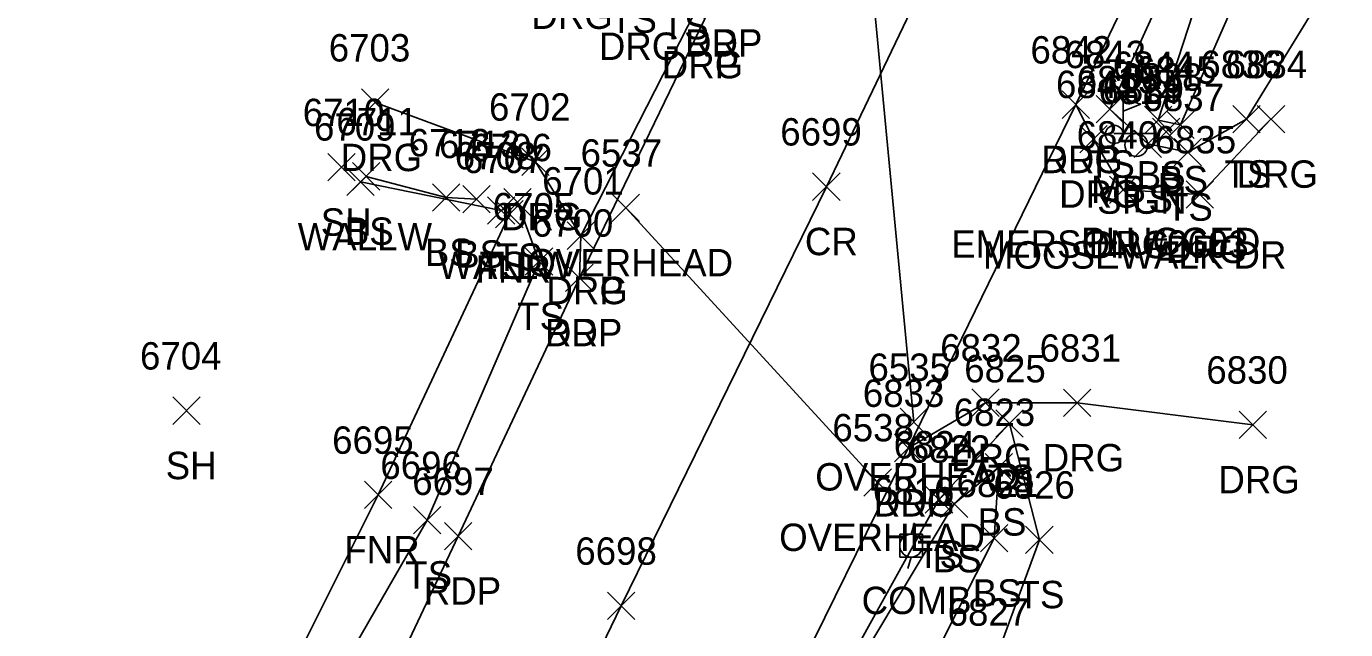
# Model space of a CAD drawing. Extents: x 1611797 to 1633212, y 298978 to 305475.
# Drawn here: x 1623651.2 to 1623747.5, y 303703.3 to 303747.3 of the extents above; entities that cross this region are included whole.
import ezdxf

# ---------------------------------------------------------------- set-up
doc = ezdxf.new("R2010")
doc.units = 0
for name, color, linetype in [('D_A', 7, 'Continuous'), ('D_C', 7, 'Continuous'), ('D_I', 7, 'Continuous'), ('D_TIC', 7, 'Continuous'), ('L_A', 7, 'Continuous'), ('L_C', 7, 'Continuous'), ('L_I', 7, 'Continuous'), ('L_TIC', 7, 'Continuous'), ('LELB', 7, 'Continuous'), ('LFNC', 7, 'Continuous'), ('LMB', 7, 'Continuous'), ('LW', 7, 'Continuous'), ('P_A', 7, 'Continuous'), ('P_I', 7, 'Continuous'), ('P_TIC', 7, 'Continuous'), ('PET', 7, 'Continuous'), ('PRC', 7, 'Continuous'), ('R_A', 7, 'Continuous'), ('R_I', 7, 'Continuous'), ('R_TIC', 7, 'Continuous'), ('RDG', 7, 'Continuous'), ('RDP', 7, 'Continuous'), ('S_A', 7, 'Continuous'), ('S_C', 7, 'Continuous'), ('S_I', 7, 'Continuous'), ('SSGN', 7, 'Continuous'), ('U_A', 7, 'Continuous'), ('U_I', 7, 'Continuous'), ('U_TIC', 7, 'Continuous'), ('UCO', 7, 'Continuous'), ('UP', 7, 'Continuous')]:
    doc.layers.add(name, color=color, linetype=linetype)

msp = doc.modelspace()

# ---------------------------------------------------------------- linework, layer by layer
at = {"layer": 'D_TIC'}
for points in [[(1623733.378, 303738.616), (1623735.378, 303740.616)], [(1623735.378, 303738.616), (1623733.378, 303740.616)]]:
    msp.add_lwpolyline(points, dxfattribs=at)
at = {"layer": 'L_TIC'}
for points in [[(1623729.262, 303740.258), (1623731.262, 303742.258)], [(1623731.262, 303740.258), (1623729.262, 303742.258)], [(1623732.783, 303739.474), (1623734.783, 303741.474)], [(1623734.783, 303739.474), (1623732.783, 303741.474)], [(1623732.783, 303739.474), (1623734.783, 303741.474)], [(1623734.783, 303739.474), (1623732.783, 303741.474)], [(1623734.413, 303739.123), (1623736.413, 303741.123)], [(1623736.413, 303739.123), (1623734.413, 303741.123)], [(1623739.225, 303739.541), (1623741.225, 303741.541)], [(1623741.225, 303739.541), (1623739.225, 303741.541)], [(1623739.225, 303739.541), (1623741.225, 303741.541)], [(1623741.225, 303739.541), (1623739.225, 303741.541)], [(1623732.037, 303737.734), (1623734.037, 303739.734)], [(1623734.037, 303737.734), (1623732.037, 303739.734)], [(1623734.951, 303737.125), (1623736.951, 303739.125)], [(1623736.951, 303737.125), (1623734.951, 303739.125)], [(1623673.199, 303736.029), (1623675.199, 303738.029)], [(1623675.199, 303736.029), (1623673.199, 303738.029)], [(1623674.586, 303734.971), (1623676.586, 303736.971)], [(1623676.586, 303734.971), (1623674.586, 303736.971)], [(1623674.999, 303735.363), (1623676.999, 303737.363)], [(1623676.999, 303735.363), (1623674.999, 303737.363)], [(1623680.84, 303733.822), (1623682.84, 303735.822)], [(1623682.84, 303733.822), (1623680.84, 303735.822)], [(1623683.05, 303733.694), (1623685.05, 303735.694)], [(1623685.05, 303733.694), (1623683.05, 303735.694)], [(1623686.046, 303733.468), (1623688.046, 303735.468)], [(1623688.046, 303733.468), (1623686.046, 303735.468)], [(1623684.85, 303732.87), (1623686.85, 303734.87)], [(1623686.85, 303732.87), (1623684.85, 303734.87)], [(1623684.85, 303732.87), (1623686.85, 303734.87)], [(1623686.85, 303732.87), (1623684.85, 303734.87)], [(1623685.449, 303732.604), (1623687.449, 303734.604)], [(1623687.449, 303732.604), (1623685.449, 303734.604)], [(1623687.613, 303729.154), (1623689.613, 303731.154)], [(1623689.613, 303729.154), (1623687.613, 303731.154)], [(1623661.884, 303718.264), (1623663.884, 303720.264)], [(1623663.884, 303718.264), (1623661.884, 303720.264)], [(1623721.945, 303717.327), (1623723.945, 303719.327)], [(1623723.945, 303717.327), (1623721.945, 303719.327)], [(1623721.171, 303714.149), (1623723.171, 303716.149)], [(1623723.171, 303714.149), (1623721.171, 303716.149)], [(1623721.171, 303714.149), (1623723.171, 303716.149)], [(1623723.171, 303714.149), (1623721.171, 303716.149)], [(1623675.872, 303712.118), (1623677.872, 303714.118)], [(1623677.872, 303712.118), (1623675.872, 303714.118)], [(1623716.797, 303711.776), (1623718.797, 303713.776)], [(1623718.797, 303711.776), (1623716.797, 303713.776)], [(1623717.899, 303711.465), (1623719.899, 303713.465)], [(1623719.899, 303711.465), (1623717.899, 303713.465)], [(1623679.446, 303710.282), (1623681.446, 303712.282)], [(1623681.446, 303710.282), (1623679.446, 303712.282)], [(1623720.82, 303708.964), (1623722.82, 303710.964)], [(1623722.82, 303708.964), (1623720.82, 303710.964)], [(1623724.12, 303708.846), (1623726.12, 303710.846)], [(1623726.12, 303708.846), (1623724.12, 303710.846)]]:
    msp.add_lwpolyline(points, dxfattribs=at)
at = {"layer": 'LELB'}
for points in [[(1623740.225, 303740.541), (1623735.951, 303738.125), (1623733.037, 303738.734), (1623730.262, 303741.258), (1623736.656, 303755.299), (1623756.468, 303795.981), (1623775.323, 303833.05), (1623795.608, 303873.889), (1623811.071, 303903.298), (1623831.074, 303937.585), (1623850.599, 303969.467), (1623881.403, 304014.805), (1623901.236, 304044.345), (1623930.004, 304082.678), (1623952.947, 304110.392), (1623992.546, 304153.195), (1624020.806, 304180.672), (1624058.376, 304214.54), (1624070.129, 304221.505)], [(1623733.783, 303740.474), (1623738.512, 303754.96), (1623759.116, 303794.851), (1623777.537, 303832.167), (1623797.797, 303872.856), (1623812.764, 303901.962), (1623832.534, 303936.612), (1623852.452, 303968.825), (1623883.015, 304013.701), (1623903.003, 304043.136), (1623931.545, 304080.804), (1623954.138, 304109.339), (1623993.436, 304152.201), (1624022.26, 304179.451), (1624060.691, 304212.269), (1624070.131, 304220.566)], [(1623733.783, 303740.474), (1623735.413, 303740.123), (1623741.312, 303753.521), (1623763.421, 303793.199), (1623780.164, 303829.644), (1623800.507, 303871.512), (1623815.191, 303900), (1623834.998, 303935.417), (1623854.962, 303967.294), (1623885.084, 304011.891), (1623905.915, 304041.317), (1623933.42, 304079.653), (1623956.306, 304107.737), (1623995.391, 304150.941), (1624023.82, 304177.464), (1624061.85, 304211.184), (1624071.012, 304219.632), (1624070.131, 304220.566)], [(1623740.225, 303740.541), (1623754.865, 303764.432)], [(1623675.999, 303736.363), (1623681.84, 303734.822), (1623684.05, 303734.694)], [(1623519.097, 303383.396), (1623524.815, 303392.848), (1623537.076, 303419.887), (1623562.019, 303467.601), (1623583.231, 303510.139), (1623602.412, 303548.062), (1623625.535, 303595.978), (1623643.781, 303633.898), (1623661.304, 303672.348), (1623659.905, 303675.56), (1623680.446, 303711.282), (1623688.613, 303730.154), (1623687.046, 303734.468), (1623685.85, 303733.87)], [(1623646.244, 303563.164), (1623642.262, 303564.8), (1623653.476, 303588.435), (1623668.783, 303619.968), (1623688.945, 303660.306), (1623708.766, 303696.493), (1623717.797, 303712.776), (1623722.945, 303718.327), (1623725.12, 303709.846), (1623721.734, 303700.57)], [(1623646.001, 303564.285), (1623643.699, 303564.897), (1623655.596, 303587.655), (1623669.966, 303618.75), (1623690.498, 303659.713), (1623709.169, 303696.253), (1623718.899, 303712.465), (1623722.171, 303715.149)], [(1623646.001, 303564.285), (1623657.413, 303586.881), (1623671.83, 303618.054), (1623692.488, 303658.748), (1623713.902, 303694.243), (1623721.82, 303709.964), (1623722.171, 303715.149)]]:
    msp.add_lwpolyline(points, dxfattribs=at)
at = {"layer": 'LFNC'}
msp.add_lwpolyline([(1623651.478, 303679.95), (1623658.692, 303676.739), (1623676.872, 303713.118), (1623686.449, 303733.604)], dxfattribs=at)
at = {"layer": 'LMB'}
for p, q in [((1623731.241, 303742.022), (1623732.534, 303741.64)), ((1623731.247, 303739.429), (1623731.245, 303742.024)), ((1623731.245, 303741.122), (1623732.528, 303741.631)), ((1623730.591, 303739.421), (1623730.591, 303739.421))]:
    msp.add_line(p, q, dxfattribs=at)
msp.add_circle((1623730.591, 303739.421), 0.656, dxfattribs=at)
at = {"layer": 'LW'}
msp.add_lwpolyline([(1623685.85, 303733.87), (1623675.586, 303735.971)], dxfattribs=at)
at = {"layer": 'P_TIC'}
for points in [[(1623726.777, 303740.595), (1623728.777, 303742.595)], [(1623728.777, 303740.595), (1623726.777, 303742.595)], [(1623708.578, 303734.611), (1623710.578, 303736.611)], [(1623710.578, 303734.611), (1623708.578, 303736.611)], [(1623690.556, 303727.962), (1623692.556, 303729.962)], [(1623692.556, 303727.962), (1623690.556, 303729.962)], [(1623714.546, 303715.539), (1623716.546, 303717.539)], [(1623716.546, 303715.539), (1623714.546, 303717.539)], [(1623681.717, 303709.112), (1623683.717, 303711.112)], [(1623683.717, 303709.112), (1623681.717, 303711.112)], [(1623693.614, 303704.02), (1623695.614, 303706.02)], [(1623695.614, 303704.02), (1623693.614, 303706.02)]]:
    msp.add_lwpolyline(points, dxfattribs=at)
at = {"layer": 'PET'}
for points in [[(1623521.722, 303321.436), (1623541.239, 303359.862), (1623549.44, 303375.02), (1623558.423, 303389.838), (1623576.421, 303427.107), (1623579.3, 303435.238), (1623586.673, 303450.129), (1623606.628, 303494.335), (1623624.628, 303531.79), (1623629.645, 303541.199), (1623640.47, 303561.708), (1623652.949, 303588.816), (1623668.169, 303620.131), (1623688.068, 303660.499), (1623706.436, 303698.004), (1623715.546, 303716.539), (1623727.777, 303741.595), (1623734.82, 303756.24), (1623753.982, 303796.369), (1623772.12, 303834.511)], [(1623489.554, 303318.316), (1623506.124, 303350.415), (1623510.238, 303358.507), (1623520.373, 303378.338), (1623526.977, 303392.146), (1623540.149, 303417.725), (1623564.771, 303466.914), (1623585.139, 303509.132), (1623604.225, 303547.408), (1623627.273, 303595.245), (1623645.643, 303633.444), (1623664.652, 303671.867), (1623682.717, 303710.112), (1623691.556, 303728.962), (1623701.779, 303750.1), (1623714.418, 303777.109), (1623725.283, 303798.088), (1623734.719, 303818.724), (1623741.35, 303832.788)]]:
    msp.add_lwpolyline(points, dxfattribs=at)
at = {"layer": 'PRC'}
msp.add_lwpolyline([(1623500.198, 303310.636), (1623518.375, 303345.452), (1623538.118, 303385.283), (1623550.763, 303411.885), (1623576.047, 303461.739), (1623596.122, 303502.613), (1623615.153, 303542.272), (1623637.968, 303589.507), (1623656.77, 303627.635), (1623675.586, 303665.682), (1623694.614, 303705.02), (1623709.578, 303735.611), (1623722.718, 303763.039), (1623741.547, 303802.021), (1623760.521, 303841.053)], dxfattribs=at)
at = {"layer": 'R_TIC'}
for points in [[(1623675.656, 303740.744), (1623677.656, 303742.744)], [(1623677.656, 303740.744), (1623675.656, 303742.744)], [(1623726.777, 303740.595), (1623728.777, 303742.595)], [(1623728.777, 303740.595), (1623726.777, 303742.595)], [(1623741.02, 303739.529), (1623743.02, 303741.529)], [(1623743.02, 303739.529), (1623741.02, 303741.529)], [(1623728.074, 303738.076), (1623730.074, 303740.076)], [(1623730.074, 303738.076), (1623728.074, 303740.076)], [(1623687.349, 303736.427), (1623689.349, 303738.427)], [(1623689.349, 303736.427), (1623687.349, 303738.427)], [(1623730.234, 303734.387), (1623732.234, 303736.387)], [(1623732.234, 303734.387), (1623730.234, 303736.387)], [(1623735.836, 303734.039), (1623737.836, 303736.039)], [(1623737.836, 303734.039), (1623735.836, 303736.039)], [(1623690.664, 303731.035), (1623692.664, 303733.035)], [(1623692.664, 303731.035), (1623690.664, 303733.035)], [(1623690.664, 303731.035), (1623692.664, 303733.035)], [(1623692.664, 303731.035), (1623690.664, 303733.035)], [(1623690.556, 303727.962), (1623692.556, 303729.962)], [(1623692.556, 303727.962), (1623690.556, 303729.962)], [(1623720.193, 303718.848), (1623722.193, 303720.848)], [(1623722.193, 303718.848), (1623720.193, 303720.848)], [(1623726.876, 303718.833), (1623728.876, 303720.833)], [(1623728.876, 303718.833), (1623726.876, 303720.833)], [(1623739.694, 303717.234), (1623741.694, 303719.234)], [(1623741.694, 303717.234), (1623739.694, 303719.234)], [(1623714.546, 303715.539), (1623716.546, 303717.539)], [(1623716.546, 303715.539), (1623714.546, 303717.539)]]:
    msp.add_lwpolyline(points, dxfattribs=at)
at = {"layer": 'RDG'}
for points in [[(1623691.664, 303732.035), (1623688.349, 303737.427), (1623676.656, 303741.744)], [(1623742.02, 303740.529), (1623736.836, 303735.039), (1623731.234, 303735.387), (1623729.074, 303739.076), (1623727.777, 303741.595)], [(1623740.694, 303718.234), (1623727.876, 303719.833), (1623721.193, 303719.848), (1623715.546, 303716.539)]]:
    msp.add_lwpolyline(points, dxfattribs=at)
at = {"layer": 'RDP'}
msp.add_lwpolyline([(1623691.556, 303728.962), (1623691.664, 303732.035), (1623700.081, 303748.516), (1623701.779, 303750.1)], dxfattribs=at)
at = {"layer": 'SSGN'}
for p, q in [((1623730.551, 303739.486), (1623733.884, 303739.486)), ((1623732.198, 303738.653), (1623732.198, 303738.653))]:
    msp.add_line(p, q, dxfattribs=at)
msp.add_circle((1623732.198, 303738.653), 0.833, dxfattribs=at)
at = {"layer": 'U_TIC'}
for points in [[(1623693.951, 303733.068), (1623695.951, 303735.068)], [(1623695.951, 303733.068), (1623693.951, 303735.068)], [(1623714.957, 303717.437), (1623716.957, 303719.437)], [(1623716.957, 303717.437), (1623714.957, 303719.437)], [(1623712.324, 303713.025), (1623714.324, 303715.025)], [(1623714.324, 303713.025), (1623712.324, 303715.025)]]:
    msp.add_lwpolyline(points, dxfattribs=at)
at = {"layer": 'UCO'}
for points in [[(1623711.334, 303767.066), (1623715.957, 303718.437)], [(1623694.951, 303734.068), (1623713.324, 303714.025)]]:
    msp.add_lwpolyline(points, dxfattribs=at)
at = {"layer": 'UP'}
for p, q in [((1623716.016, 303711.086), (1623715.766, 303710.253)), ((1623714.933, 303708.586), (1623714.933, 303710.253)), ((1623714.933, 303710.253), (1623716.599, 303710.253)), ((1623716.599, 303710.253), (1623716.599, 303708.586)), ((1623715.766, 303709.419), (1623715.766, 303709.419)), ((1623716.599, 303708.586), (1623714.933, 303708.586)), ((1623715.516, 303707.753), (1623715.766, 303708.586))]:
    msp.add_line(p, q, dxfattribs=at)
msp.add_circle((1623715.766, 303709.419), 0.833, dxfattribs=at)

# ---------------------------------------------------------------- texts
at = {"layer": 'D_A'}
msp.add_text('P', height=2, dxfattribs=at).set_placement((1623733.756, 303734.616))
at = {"layer": 'D_C'}
msp.add_text('PLUGGED', height=2, dxfattribs=at).set_placement((1623728.166, 303730.616))
at = {"layer": 'D_I'}
msp.add_text('6838', height=2, dxfattribs=at).set_placement((1623731.071, 303742.616))
at = {"layer": 'L_A'}
for s, p in [('TS', (1623693.794, 303746.836)), ('TS', (1623697.576, 303746.363)), ('TS', (1623728.672, 303736.258)), ('BS', (1623732.224, 303735.474)), ('BS', (1623732.224, 303735.474)), ('BS', (1623733.854, 303735.123)), ('TS', (1623738.635, 303735.541)), ('TS', (1623738.635, 303735.541)), ('MB', (1623728.898, 303734.421)), ('TS', (1623731.447, 303733.734)), ('TS', (1623734.361, 303733.125)), ('SH', (1623672.687, 303732.029)), ('BS', (1623674.44, 303731.363)), ('WALLW', (1623671.003, 303730.971)), ('BS', (1623680.281, 303729.822)), ('BS', (1623682.491, 303729.694)), ('TS', (1623685.455, 303729.468)), ('WALLW', (1623681.267, 303728.87)), ('FNR', (1623683.984, 303728.604)), ('TS', (1623684.259, 303728.87)), ('TS', (1623687.022, 303725.154)), ('SH', (1623661.372, 303714.264)), ('TS', (1623721.354, 303713.327)), ('BS', (1623720.612, 303710.149)), ('BS', (1623720.612, 303710.149)), ('FNR', (1623674.407, 303708.118)), ('TS', (1623716.207, 303707.776)), ('BS', (1623717.34, 303707.465)), ('TS', (1623678.855, 303706.282)), ('BS', (1623720.261, 303704.964)), ('TS', (1623723.53, 303704.846))]:
    msp.add_text(s, height=2, dxfattribs=at).set_placement(p)
at = {"layer": 'L_C'}
msp.add_text('EMERSON #2603', height=2, dxfattribs=at).set_placement((1623718.685, 303730.421))
at = {"layer": 'L_I'}
for s, p in [('6843', (1623726.955, 303744.258)), ('6836', (1623736.863, 303743.541)), ('6836', (1623736.863, 303743.541)), ('6844', (1623730.476, 303743.474)), ('6844', (1623730.476, 303743.474)), ('6845', (1623732.106, 303743.123)), ('6815', (1623727.851, 303742.421)), ('6839', (1623729.723, 303741.734)), ('6837', (1623732.644, 303741.125)), ('6710', (1623671.373, 303740.029)), ('6709', (1623672.192, 303738.971)), ('6711', (1623673.826, 303739.363)), ('6712', (1623679.1, 303737.822)), ('6713', (1623681.311, 303737.694)), ('6708', (1623682.464, 303736.87)), ('6708', (1623682.464, 303736.87)), ('6706', (1623683.605, 303737.468)), ('6707', (1623683.063, 303736.604)), ('6705', (1623685.227, 303733.154)), ('6704', (1623659.498, 303722.264)), ('6825', (1623719.638, 303721.327)), ('6823', (1623718.864, 303718.149)), ('6823', (1623718.864, 303718.149)), ('6695', (1623673.518, 303716.118)), ('6824', (1623714.49, 303715.776)), ('6822', (1623715.592, 303715.465)), ('6696', (1623677.036, 303714.282)), ('6821', (1623719.08, 303712.964)), ('6826', (1623721.758, 303712.846)), ('6827', (1623718.427, 303703.57)), ('6827', (1623718.427, 303703.57))]:
    msp.add_text(s, height=2, dxfattribs=at).set_placement(p)
at = {"layer": 'P_A'}
for s, p in [('RDP', (1623699.267, 303745.1)), ('RDP', (1623725.266, 303736.595)), ('CR', (1623708.011, 303730.611)), ('RDP', (1623689.044, 303723.962)), ('RDP', (1623713.034, 303711.539)), ('RDP', (1623680.205, 303705.112))]:
    msp.add_text(s, height=2, dxfattribs=at).set_placement(p)
at = {"layer": 'P_I'}
for s, p in [('6842', (1623724.47, 303744.595)), ('6699', (1623706.216, 303738.611)), ('6700', (1623688.084, 303731.962)), ('6833', (1623712.239, 303719.539)), ('6697', (1623679.362, 303713.112)), ('6698', (1623691.26, 303708.02))]:
    msp.add_text(s, height=2, dxfattribs=at).set_placement(p)
at = {"layer": 'R_A'}
for s, p in [('DRG', (1623688.054, 303747.124)), ('DRG', (1623692.979, 303744.859)), ('DRP', (1623699.267, 303745.1)), ('DRG', (1623697.569, 303743.516)), ('DRP', (1623697.569, 303743.516)), ('DRG', (1623674.144, 303736.744)), ('DRG', (1623725.266, 303736.595)), ('DRG', (1623739.508, 303735.529)), ('DRG', (1623726.562, 303734.076)), ('DRG', (1623685.837, 303732.427)), ('DRG', (1623728.722, 303730.387)), ('DRG', (1623734.324, 303730.039)), ('DRG', (1623689.152, 303727.035)), ('DRP', (1623689.152, 303727.035)), ('DRP', (1623689.044, 303723.962)), ('DRG', (1623718.681, 303714.848)), ('DRG', (1623725.364, 303714.833)), ('DRG', (1623738.182, 303713.234)), ('DRG', (1623713.034, 303711.539))]:
    msp.add_text(s, height=2, dxfattribs=at).set_placement(p)
at = {"layer": 'R_I'}
for s, p in [('6703', (1623673.27, 303744.744)), ('6842', (1623724.47, 303744.595)), ('6834', (1623738.713, 303743.529)), ('6841', (1623726.334, 303742.076)), ('6702', (1623684.963, 303740.427)), ('6840', (1623727.84, 303738.387)), ('6835', (1623733.529, 303738.039)), ('6701', (1623688.845, 303735.035)), ('6701', (1623688.845, 303735.035)), ('6700', (1623688.084, 303731.962)), ('6832', (1623717.885, 303722.848)), ('6831', (1623725.136, 303722.833)), ('6830', (1623737.3, 303721.234)), ('6833', (1623712.239, 303719.539))]:
    msp.add_text(s, height=2, dxfattribs=at).set_placement(p)
at = {"layer": 'S_A'}
msp.add_text('SIGN', height=2, dxfattribs=at).set_placement((1623729.336, 303733.632))
at = {"layer": 'S_C'}
msp.add_text('MOOSEWALK DR', height=2, dxfattribs=at).set_placement((1623721.005, 303729.632))
at = {"layer": 'S_I'}
msp.add_text('6814', height=2, dxfattribs=at).set_placement((1623729.438, 303741.632))
at = {"layer": 'U_A'}
for s, p in [('OVERHEAD', (1623687.762, 303729.068)), ('OVERHEAD', (1623708.768, 303713.437)), ('OVERHEAD', (1623706.135, 303709.025)), ('COMB', (1623712.152, 303704.419))]:
    msp.add_text(s, height=2, dxfattribs=at).set_placement(p)
at = {"layer": 'U_I'}
for s, p in [('6537', (1623691.644, 303737.068)), ('6535', (1623712.65, 303721.437)), ('6538', (1623710.017, 303717.025)), ('6816', (1623712.971, 303712.419))]:
    msp.add_text(s, height=2, dxfattribs=at).set_placement(p)

doc.saveas('drawing.dxf')
